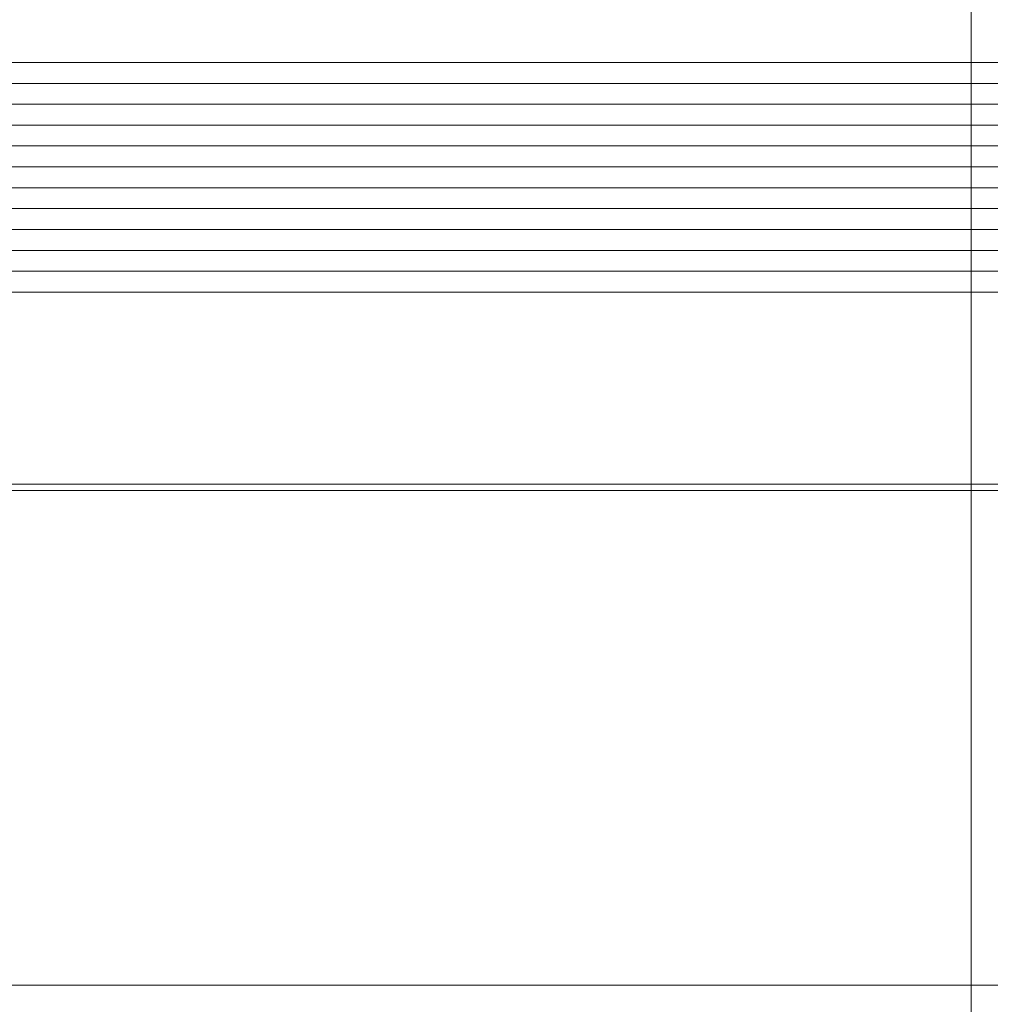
# Model space of a CAD drawing. Header units: millimetres. Extents: x -4738 to 65662, y -68080 to 6847.
# Tile 612 of 656: x 25494 to 25959, y -19979 to -19508. Entities that reach past the tile are written whole.
import ezdxf

# ---------------------------------------------------------------- set-up
doc = ezdxf.new("R2010")
doc.units = ezdxf.units.MM
doc.layers.add('COTAS_O', color=1, linetype='Continuous', lineweight=0)
doc.layers.add('superior_briquetadora', color=7, linetype='Continuous', lineweight=0)
doc.dimstyles.new('R19_100', dxfattribs={"dimtxt": 250, "dimasz": 150, "dimexe": 150, "dimexo": 80, "dimgap": 100, "dimtad": 1, "dimtih": 1, "dimtoh": 1, "dimdsep": 46, "dimcen": 0.09, "dimadec": 0, "dimazin": 0, "dimtfac": 1, "dimtdec": 4, "dimtofl": 0, "dimtmove": 0, "dimatfit": 3, "dimfxl": 1, "dimtolj": 1, "dimtzin": 0, "dimarcsym": 0})

# ---------------------------------------------------------------- blocks, each defined once
blk = doc.blocks.new('DIM_R31_40')
at = {"layer": 'COTAS_O'}
for p, q in [((23750.07, -19480), (23750.07, -20380)), ((25950.07, -19480), (25950.07, -20380)), ((23750.07, -20380), (23900.07, -20335)), ((25950.07, -20380), (25800.07, -20335)), ((23750.07, -20380), (25950.07, -20380)), ((23750.07, -20380), (23900.07, -20425)), ((25950.07, -20380), (25800.07, -20425))]:
    blk.add_line(p, q, dxfattribs=at)
blk.add_text('2200 O', height=250, dxfattribs=at).set_placement((24850.07, -20280))

msp = doc.modelspace()

# ---------------------------------------------------------------- linework, layer by layer
at = {"layer": 'superior_briquetadora'}
for p, q in [((24471.62, -19528), (26228.731, -19528)), ((24472.193, -19528), (26229.304, -19528)), ((26235.991, -19528), (24489.68, -19528)), ((26237.044, -19528), (24490.733, -19528)), ((24471.62, -19538), (26228.731, -19538)), ((24472.193, -19538), (26229.304, -19538)), ((26235.991, -19538), (24489.68, -19538)), ((26237.044, -19538), (24490.733, -19538)), ((24471.62, -19548), (26228.731, -19548)), ((24472.193, -19548), (26229.304, -19548)), ((26235.991, -19548), (24489.68, -19548)), ((26237.044, -19548), (24490.733, -19548)), ((24471.62, -19558), (26228.731, -19558)), ((24472.193, -19558), (26229.304, -19558)), ((26235.991, -19558), (24489.68, -19558)), ((26237.044, -19558), (24490.733, -19558)), ((24471.62, -19568), (26228.731, -19568)), ((24472.193, -19568), (26229.304, -19568)), ((26235.991, -19568), (24489.68, -19568)), ((26237.044, -19568), (24490.733, -19568)), ((24471.62, -19578), (26228.731, -19578)), ((24472.193, -19578), (26229.304, -19578)), ((26235.991, -19578), (24489.68, -19578)), ((26237.044, -19578), (24490.733, -19578)), ((24471.62, -19588), (26228.731, -19588)), ((24472.193, -19588), (26229.304, -19588)), ((26235.991, -19588), (24489.68, -19588)), ((26237.044, -19588), (24490.733, -19588)), ((24471.62, -19598), (26228.731, -19598)), ((24472.193, -19598), (26229.304, -19598)), ((26235.991, -19598), (24489.68, -19598)), ((26237.044, -19598), (24490.733, -19598)), ((24471.62, -19608), (26228.731, -19608)), ((24472.193, -19608), (26229.304, -19608)), ((26235.991, -19608), (24489.68, -19608)), ((26237.044, -19608), (24490.733, -19608)), ((24471.62, -19618), (26228.731, -19618)), ((24472.193, -19618), (26229.304, -19618)), ((26235.991, -19618), (24489.68, -19618)), ((26237.044, -19618), (24490.733, -19618)), ((24471.62, -19628), (26228.731, -19628)), ((24472.193, -19628), (26229.304, -19628)), ((26235.991, -19628), (24489.68, -19628)), ((26237.044, -19628), (24490.733, -19628)), ((24471.62, -19638), (26228.731, -19638)), ((24472.193, -19638), (26229.304, -19638)), ((26235.991, -19638), (24489.68, -19638)), ((26237.044, -19638), (24490.733, -19638)), ((24476.561, -19730), (26233.672, -19730)), ((26245.072, -19730), (24498.76, -19730)), ((24475.988, -19733), (26233.099, -19733)), ((26244.019, -19733), (24497.707, -19733)), ((24475.988, -19970), (26233.099, -19970)), ((24476.561, -19970), (26233.672, -19970)), ((26244.019, -19970), (24497.707, -19970)), ((26245.072, -19970), (24498.76, -19970))]:
    msp.add_line(p, q, dxfattribs=at)

# ---------------------------------------------------------------- dimensions: what is measured, and where the dimension line sits
at = {"layer": 'COTAS_O'}
dim = msp.add_aligned_dim(p1=(23750.067, -19480), p2=(25950.067, -19480), distance=-900, text='<> O', dimstyle='R19_100', dxfattribs=at)
dim.commit()
dim.dimension.update_dxf_attribs({"geometry": 'DIM_R31_40', "text_midpoint": (24850.067, -20380)})

doc.saveas('drawing.dxf')
